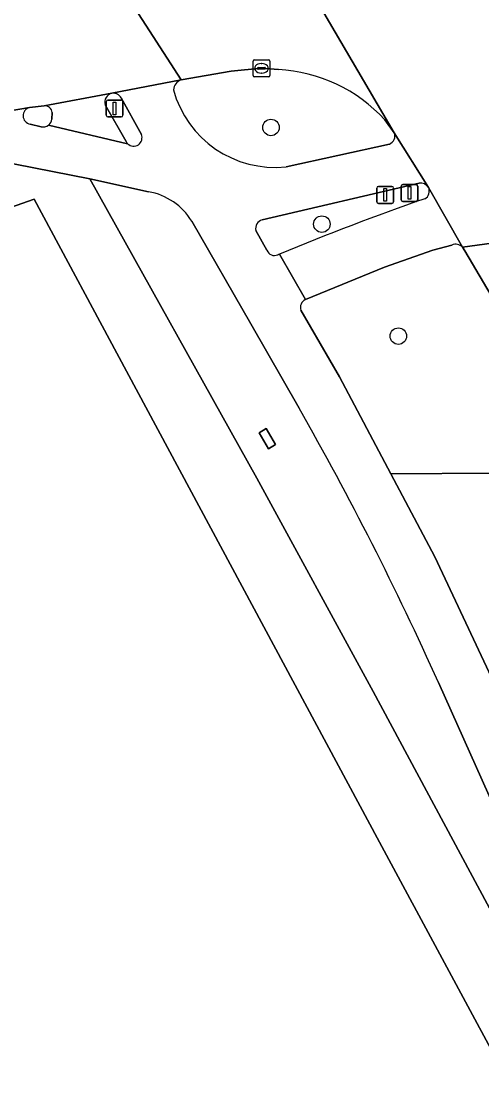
# Model space of a CAD drawing. Extents: x 161477 to 163040, y 383680 to 384871.
# Drawn here: x 162691.4 to 162718.7, y 384444.8 to 384508.4 of the extents above; entities that cross this region are included whole.
import ezdxf

# ---------------------------------------------------------------- set-up
doc = ezdxf.new("R2010")
doc.units = 0
for name, color, linetype in [('IMGEO_Berm_groen', 7, 'Continuous'), ('IMGEO_Boom', 7, 'Continuous'), ('IMGEO_Drukknoppaal', 7, 'Continuous'), ('IMGEO_Fietspad_open', 7, 'Continuous'), ('IMGEO_Gemengd_bos', 7, 'Continuous'), ('IMGEO_Kolk', 7, 'Continuous'), ('IMGEO_Rijbaan_lokaal_gesloten', 7, 'Continuous'), ('IMGEO_Rijbaan_regionaal_gesloten', 7, 'Continuous'), ('IMGEO_Verkeerseiland_groen', 7, 'Continuous'), ('IMGEO_Verkeerseiland_open', 7, 'Continuous'), ('IMGEO_Verkeersregelinstallatiepaal', 7, 'Continuous'), ('IMGEO_Voetpad_gesloten', 7, 'Continuous'), ('IMGEO_Voetpad_open', 7, 'Continuous')]:
    doc.layers.add(name, color=color, linetype=linetype)

msp = doc.modelspace()

# ---------------------------------------------------------------- linework, layer by layer
at = {"layer": 'IMGEO_Berm_groen'}
for points in [[(162705.352, 384481.397), (162695.449, 384499.111), (162688.799, 384500.419)], [(162644.125, 384482.428), (162638.01, 384478.947), (162636.234, 384478.012), (162627.444, 384474.301), (162626.015, 384473.801), (162617.354, 384471.147), (162600.813, 384463.489), (162601.645, 384461.599), (162616.122, 384468.281), (162632.432, 384473.594), (162643.492, 384479.539), (162658.77, 384486.161), (162692.156, 384497.917), (162697.636, 384487.733), (162712.633, 384459.824), (162740.568, 384408)], [(162716.916, 384495.194), (162715.784, 384494.894), (162712.915, 384493.876), (162708.234, 384491.968)], [(162707.972, 384491.332), (162710.252, 384487.382), (162713.299, 384481.64), (162725.437, 384481.725), (162717.676, 384494.845)], [(162717.676, 384494.845), (162717.548, 384495.062)], [(162726.742, 384479.16), (162725.437, 384481.725), (162713.299, 384481.64), (162715.905, 384476.729), (162720.489, 384466.972), (162725.846, 384454.868), (162726.181, 384454.112)], [(162755.804, 384387.714), (162712.241, 384468.755), (162705.352, 384481.397)]]:
    msp.add_lwpolyline(points, dxfattribs=at)
for centre, radius, start, end in [((162717.141, 384494.693), 0.549, 42.18581, 114.2197), ((162708.452, 384491.506), 0.511, 115.28214, 199.93946)]:
    msp.add_arc(centre, radius, start, end, dxfattribs=at)
at = {"layer": 'IMGEO_Boom'}
for centre in [(162706.193, 384502.158), (162709.209, 384496.433), (162713.745, 384489.801)]:
    msp.add_circle(centre, 0.489, dxfattribs=at)
at = {"layer": 'IMGEO_Drukknoppaal'}
for p, q in [((162712.468, 384497.763), (162712.468, 384498.563)), ((162712.468, 384498.563), (162712.468, 384497.763)), ((162712.568, 384498.663), (162713.358, 384498.663)), ((162713.358, 384498.663), (162712.568, 384498.663)), ((162713.458, 384498.563), (162713.458, 384497.763)), ((162713.458, 384497.763), (162713.458, 384498.563)), ((162713.358, 384497.663), (162712.568, 384497.663)), ((162712.568, 384497.663), (162713.358, 384497.663))]:
    msp.add_line(p, q, dxfattribs=at)
msp.add_lwpolyline([(162712.888, 384498.538), (162713.038, 384498.538), (162713.038, 384497.788), (162712.888, 384497.788), (162712.888, 384498.538)], dxfattribs=at)
for centre, start, end in [((162712.568, 384498.563), 90, 180), ((162712.568, 384498.563), 90, 180), ((162713.358, 384498.563), 0, 90), ((162713.358, 384498.563), 360, 90), ((162712.568, 384497.763), 180, 270), ((162712.568, 384497.763), 180, 270), ((162713.358, 384497.763), 270, 0), ((162713.358, 384497.763), 270, 0)]:
    msp.add_arc(centre, 0.1, start, end, dxfattribs=at)
at = {"layer": 'IMGEO_Fietspad_open'}
for points in [[(162700.869, 384504.974), (162696.768, 384504.182)], [(162691.881, 384503.34), (162689.901, 384502.997), (162688.255, 384502.712), (162682.928, 384501.601)], [(162697.317, 384503.909), (162698.508, 384501.75)], [(162692.577, 384502.204), (162691.915, 384502.359)], [(162697.697, 384501.198), (162692.997, 384502.291)], [(162683.218, 384501.594), (162684.875, 384501.244), (162688.799, 384500.419), (162695.449, 384499.111), (162698.936, 384498.353)], [(162715.523, 384498.605), (162713.503, 384501.841)], [(162713.212, 384501.171), (162707.084, 384499.832)], [(162705.668, 384496.689), (162714.979, 384498.857)], [(162701.501, 384496.605), (162704.994, 384490.523), (162707.86, 384485.533)], [(162705.955, 384494.888), (162705.299, 384496.058)], [(162708.234, 384491.968), (162706.695, 384494.656), (162706.645, 384494.636), (162706.595, 384494.615)], [(162726.181, 384454.112), (162725.846, 384454.868), (162720.489, 384466.972), (162715.905, 384476.729), (162713.299, 384481.64), (162710.252, 384487.382), (162707.972, 384491.332)], [(162716.119, 384469.276), (162723.544, 384452.678)]]:
    msp.add_lwpolyline(points, dxfattribs=at)
for centre, radius, start, end in [((162701.11, 384504.31), 0.706, 109.9402, 173.67629), ((162696.839, 384503.636), 0.551, 29.72524, 97.39541), ((162706.418, 384506.025), 6.229, 195.23827, 276.13899), ((162691.999, 384502.853), 0.501, 103.59264, 260.37735), ((162692.694, 384502.698), 0.507, 256.6939, 306.7119), ((162698.051, 384501.549), 0.499, 224.77309, 23.70855), ((162713.021, 384501.652), 0.517, 291.6162, 21.43046), ((162698.275, 384494.626), 3.785, 31.51785, 79.93474), ((162715.055, 384498.307), 0.555, 32.466, 97.82353), ((162705.814, 384496.18), 0.53, 106.04958, 193.31342), ((162706.4, 384495.046), 0.472, 199.4824, 294.31504), ((162708.452, 384491.506), 0.511, 115.28214, 199.93946), ((162544.872, 384392.504), 187.668, 24.14717, 29.71646)]:
    msp.add_arc(centre, radius, start, end, dxfattribs=at)
at = {"layer": 'IMGEO_Gemengd_bos'}
msp.add_lwpolyline([(162740.568, 384408), (162712.633, 384459.824), (162697.636, 384487.733), (162692.156, 384497.917), (162658.77, 384486.161), (162643.492, 384479.539), (162632.432, 384473.594), (162616.122, 384468.281), (162601.645, 384461.599), (162599.402, 384460.553), (162598.806, 384460.276), (162598.384, 384460.09), (162590.567, 384456.619), (162576.359, 384450.17), (162573.311, 384448.845), (162563.678, 384444.655)], dxfattribs=at)
at = {"layer": 'IMGEO_Kolk'}
for p, q in [((162705.128, 384505.236), (162705.128, 384506.088)), ((162705.203, 384506.162), (162706.055, 384506.162)), ((162705.616, 384505.942), (162705.641, 384505.942)), ((162706.129, 384506.088), (162706.129, 384505.236)), ((162705.387, 384505.656), (162705.387, 384505.668)), ((162705.825, 384505.619), (162705.427, 384505.619)), ((162705.43, 384505.705), (162705.828, 384505.705)), ((162705.639, 384505.382), (162705.614, 384505.382)), ((162705.871, 384505.668), (162705.871, 384505.656)), ((162706.055, 384505.162), (162705.203, 384505.162))]:
    msp.add_line(p, q, dxfattribs=at)
for points in [[(162705.128, 384505.236), (162705.128, 384506.088)], [(162705.203, 384506.162), (162706.055, 384506.162)], [(162706.129, 384506.088), (162706.129, 384505.236)], [(162706.055, 384505.162), (162705.203, 384505.162)]]:
    msp.add_lwpolyline(points, dxfattribs=at)
for centre, radius, start, end in [((162705.205, 384506.086), 0.0765, 91.55205, 178.44795), ((162705.205, 384506.086), 0.0765, 91.55205, 178.44795), ((162706.053, 384506.086), 0.0765, 1.55205, 88.44795), ((162706.053, 384506.086), 0.0765, 1.55205, 88.44795), ((162705.427, 384505.665), 0.0403, 85.87752, 175.75265), ((162705.424, 384505.655), 0.0366, 178.93798, 274.71019), ((162705.828, 384505.662), 0.043, 264.86636, 352.45326), ((162705.832, 384505.667), 0.0386, 1.73085, 96.63898), ((162705.205, 384505.238), 0.0765, 181.55205, 268.44795), ((162705.205, 384505.238), 0.0765, 181.55205, 268.44795), ((162706.053, 384505.238), 0.0765, 271.55205, 358.44795), ((162706.053, 384505.238), 0.0765, 271.55205, 358.44795)]:
    msp.add_arc(centre, radius, start, end, dxfattribs=at)
for centre, major_axis, ratio, start_param, end_param in [((162705.615, 384505.662), (-0.387, 0.002), 0.722429, 4.712389, 7.853982), ((162705.64, 384505.662), (-0.39, 0.002), 0.717154, 1.570796, 4.712389)]:
    msp.add_ellipse(centre, major_axis=major_axis, ratio=ratio, start_param=start_param, end_param=end_param, dxfattribs=at)
at = {"layer": 'IMGEO_Rijbaan_lokaal_gesloten'}
msp.add_lwpolyline([(162700.869, 384504.974), (162696.897, 384511.129), (162692.959, 384510.491), (162692.549, 384510.392), (162689.202, 384509.769), (162686.897, 384509.34), (162686.705, 384509.339), (162686.419, 384509.147), (162689.901, 384502.997), (162691.881, 384503.34), (162692.751, 384503.442), (162696.768, 384504.182)], close=True, dxfattribs=at)
at = {"layer": 'IMGEO_Rijbaan_regionaal_gesloten'}
for points in [[(162709.381, 384528.462), (162704.837, 384536.094), (162702.998, 384539.067), (162700.392, 384537.428), (162694.729, 384533.867), (162713.503, 384501.841), (162715.523, 384498.605), (162717.548, 384495.062), (162721.159, 384495.567), (162724.869, 384496.086), (162722.863, 384499.471), (162722.785, 384499.604), (162722.728, 384499.699), (162722.549, 384500), (162720.899, 384502.778), (162719.626, 384504.921)], [(162712.939, 384502.615), (162713.503, 384501.841), (162694.729, 384533.867)], [(162700.285, 384511.764), (162696.897, 384511.129), (162700.869, 384504.974), (162703.828, 384505.486), (162705.629, 384505.662), (162706.632, 384505.597)], [(162721.159, 384495.567), (162717.548, 384495.062), (162717.676, 384494.845), (162725.437, 384481.725), (162726.742, 384479.16), (162743.365, 384450.132), (162743.463, 384449.945), (162783.583, 384375.537), (162784.08, 384375.023), (162799.55, 384344.861), (162804.335, 384333.978), (162808.424, 384324.441), (162810.807, 384318.474), (162811.526, 384316.425), (162812.046, 384313.655), (162814.503, 384307.78)]]:
    msp.add_lwpolyline(points, dxfattribs=at)
msp.add_arc((162706.094, 384496.299), 9.313, 42.69856, 86.69112, dxfattribs=at)
at = {"layer": 'IMGEO_Verkeerseiland_groen'}
for points in [[(162706.632, 384505.597), (162705.629, 384505.662), (162703.828, 384505.486), (162700.869, 384504.974)], [(162713.503, 384501.841), (162712.939, 384502.615)], [(162707.084, 384499.832), (162713.212, 384501.171)]]:
    msp.add_lwpolyline(points, dxfattribs=at)
for centre, radius, start, end in [((162706.094, 384496.299), 9.313, 42.69856, 86.69112), ((162701.11, 384504.31), 0.706, 109.9402, 173.67629), ((162706.418, 384506.025), 6.229, 195.23827, 276.13899), ((162713.021, 384501.652), 0.517, 291.6162, 21.43046)]:
    msp.add_arc(centre, radius, start, end, dxfattribs=at)
at = {"layer": 'IMGEO_Verkeerseiland_open'}
for points in [[(162692.751, 384503.442), (162691.881, 384503.34)], [(162696.357, 384503.502), (162697.604, 384501.328)], [(162698.508, 384501.75), (162697.317, 384503.909)], [(162693.198, 384502.655), (162693.226, 384503.044)], [(162691.915, 384502.359), (162692.577, 384502.204)], [(162714.979, 384498.857), (162705.668, 384496.689)], [(162705.299, 384496.058), (162705.955, 384494.888)], [(162706.595, 384494.615), (162706.645, 384494.636), (162706.695, 384494.656)]]:
    msp.add_lwpolyline(points, dxfattribs=at)
for centre, radius, start, end in [((162696.875, 384503.653), 0.539, 101.42493, 196.27655), ((162696.839, 384503.636), 0.551, 29.72524, 97.39541), ((162691.999, 384502.853), 0.501, 103.59264, 260.37735), ((162692.786, 384503.001), 0.442, 5.56261, 94.51846), ((162692.694, 384502.698), 0.507, 256.6939, 306.7119), ((162692.69, 384502.698), 0.51, 307.0153, 355.16994), ((162698.051, 384501.549), 0.499, 224.77309, 23.70855), ((162698.03, 384501.534), 0.473, 205.85202, 225.30668), ((162715.055, 384498.307), 0.555, 32.466, 97.82353), ((162715.095, 384498.374), 0.486, 296.09922, 28.32419), ((162768.999, 384344.076), 162.961, 109.23651, 112.47794), ((162705.814, 384496.18), 0.53, 106.04958, 193.31342), ((162706.4, 384495.046), 0.472, 199.4824, 294.31504)]:
    msp.add_arc(centre, radius, start, end, dxfattribs=at)
at = {"layer": 'IMGEO_Verkeersregelinstallatiepaal'}
for p, q in [((162696.424, 384502.878), (162696.424, 384503.678)), ((162696.424, 384503.678), (162696.424, 384502.878)), ((162696.524, 384503.778), (162697.314, 384503.778)), ((162697.314, 384503.778), (162696.524, 384503.778)), ((162697.414, 384503.678), (162697.414, 384502.878)), ((162697.414, 384502.878), (162697.414, 384503.678)), ((162697.314, 384502.778), (162696.524, 384502.778)), ((162696.524, 384502.778), (162697.314, 384502.778)), ((162713.907, 384497.877), (162713.907, 384498.677)), ((162713.907, 384498.677), (162713.907, 384497.877)), ((162714.007, 384498.777), (162714.797, 384498.777)), ((162714.797, 384498.777), (162714.007, 384498.777)), ((162714.897, 384498.677), (162714.897, 384497.877)), ((162714.897, 384497.877), (162714.897, 384498.677)), ((162714.797, 384497.777), (162714.007, 384497.777)), ((162714.007, 384497.777), (162714.797, 384497.777))]:
    msp.add_line(p, q, dxfattribs=at)
for points in [[(162696.844, 384503.653), (162696.994, 384503.653), (162696.994, 384502.903), (162696.844, 384502.903), (162696.844, 384503.653)], [(162714.327, 384498.652), (162714.477, 384498.652), (162714.477, 384497.902), (162714.327, 384497.902), (162714.327, 384498.652)]]:
    msp.add_lwpolyline(points, dxfattribs=at)
for centre, start, end in [((162696.524, 384503.678), 90, 180), ((162696.524, 384503.678), 90, 180), ((162697.314, 384503.678), 0, 90), ((162697.314, 384503.678), 360, 90), ((162696.524, 384502.878), 180, 270), ((162696.524, 384502.878), 180, 270), ((162697.314, 384502.878), 270, 0), ((162697.314, 384502.878), 270, 0), ((162714.007, 384498.677), 90, 180), ((162714.007, 384498.677), 90, 180), ((162714.797, 384498.677), 0, 90), ((162714.797, 384498.677), 360, 90), ((162714.007, 384497.877), 180, 270), ((162714.007, 384497.877), 180, 270), ((162714.797, 384497.877), 270, 0), ((162714.797, 384497.877), 270, 0)]:
    msp.add_arc(centre, 0.1, start, end, dxfattribs=at)
at = {"layer": 'IMGEO_Voetpad_gesloten'}
msp.add_lwpolyline([(162705.911, 384484.322), (162705.49, 384484.078), (162706.039, 384483.132), (162706.461, 384483.376)], close=True, dxfattribs=at)
at = {"layer": 'IMGEO_Voetpad_open'}
for points in [[(162696.768, 384504.182), (162692.751, 384503.442)], [(162697.604, 384501.328), (162696.357, 384503.502)], [(162693.226, 384503.044), (162693.198, 384502.655)], [(162692.997, 384502.291), (162697.697, 384501.198)], [(162698.936, 384498.353), (162695.449, 384499.111), (162705.352, 384481.397), (162712.241, 384468.755), (162755.804, 384387.714)], [(162717.548, 384495.062), (162715.523, 384498.605)], [(162707.86, 384485.533), (162704.994, 384490.523), (162701.501, 384496.605)], [(162706.695, 384494.656), (162708.234, 384491.968), (162712.915, 384493.876), (162715.784, 384494.894), (162716.916, 384495.194)], [(162723.544, 384452.678), (162716.119, 384469.276)]]:
    msp.add_lwpolyline(points, dxfattribs=at)
msp.add_lwpolyline([(162706.461, 384483.376), (162706.039, 384483.132), (162705.49, 384484.078), (162705.911, 384484.322)], close=True, dxfattribs=at)
for centre, radius, start, end in [((162696.875, 384503.653), 0.539, 101.42493, 196.27655), ((162692.786, 384503.001), 0.442, 5.56261, 94.51846), ((162692.69, 384502.698), 0.51, 307.0153, 355.16994), ((162698.03, 384501.534), 0.473, 205.85202, 225.30668), ((162698.275, 384494.626), 3.785, 31.51785, 79.93474), ((162715.095, 384498.374), 0.486, 296.09922, 28.32419), ((162768.999, 384344.076), 162.961, 109.23651, 112.47794), ((162717.141, 384494.693), 0.549, 42.18581, 114.2197), ((162544.872, 384392.504), 187.668, 24.14717, 29.71646)]:
    msp.add_arc(centre, radius, start, end, dxfattribs=at)

doc.saveas('drawing.dxf')
